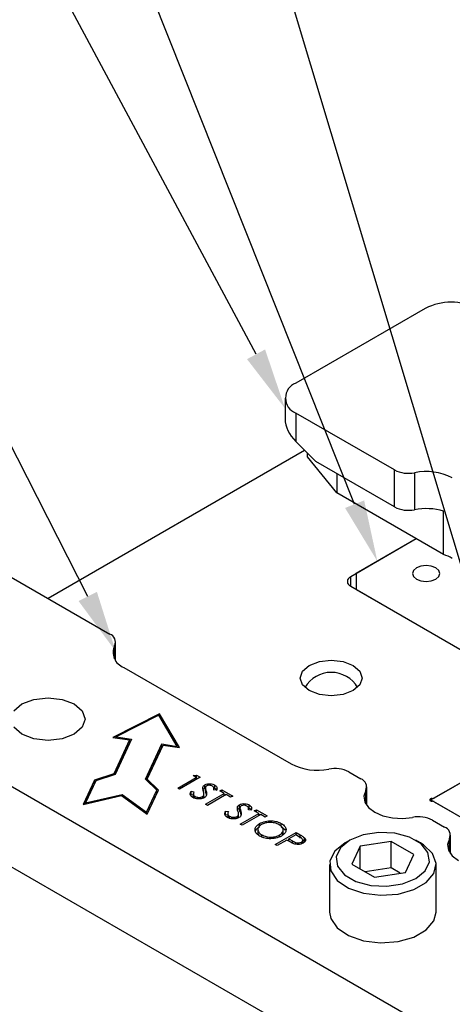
# Model space of a CAD drawing. Header units: inches. Extents: x 1880 to 2363, y -453 to -54.
# Tile 290 of 656: x 2069.28 to 2070.38, y -419.6 to -417.11. Entities that reach past the tile are written whole.
import ezdxf

# ---------------------------------------------------------------- set-up
doc = ezdxf.new("R2010")
doc.units = ezdxf.units.IN
doc.header["$LTSCALE"] = 0.5
doc.header["$MEASUREMENT"] = 0
for name, color, linetype in [('DIE-M-S', 8, 'Continuous'), ('DIE-M-S2', 1, 'Continuous'), ('RAI-M-S', 8, 'Continuous'), ('SID-M-S', 105, 'Continuous'), ('SVD-M-S', 8, 'Continuous')]:
    doc.layers.add(name, color=color, linetype=linetype)

msp = doc.modelspace()

# ---------------------------------------------------------------- linework, layer by layer
at = {"layer": 'DIE-M-S', "linetype": 'Continuous', "lineweight": 25}
for p, q in [((2070.00331, -418.19952), (2069.35291, -418.57499)), ((2070.28633, -418.42393), (2070.12016, -418.51986)), ((2070.12016, -418.54435), (2070.12016, -418.51986)), ((2070.12016, -418.54435), (2070.46243, -418.74194)), ((2069.99814, -418.75969), (2070.01515, -418.74499)), ((2070.01515, -418.74499), (2070.04062, -418.73516)), ((2070.04062, -418.73516), (2070.07066, -418.73171)), ((2070.07066, -418.73171), (2070.1007, -418.73516)), ((2070.1007, -418.73516), (2070.12617, -418.74499)), ((2070.12617, -418.74499), (2070.14319, -418.75969)), ((2069.99216, -418.77703), (2069.99814, -418.75969)), ((2070.14319, -418.75969), (2070.14916, -418.77703)), ((2070.87853, -418.7658), (2070.3312, -419.08177)), ((2069.99814, -418.79437), (2069.99216, -418.77703)), ((2070.01515, -418.80907), (2069.99814, -418.79437)), ((2070.14319, -418.79437), (2070.12617, -418.80907)), ((2070.14916, -418.77703), (2070.14319, -418.79437)), ((2070.04062, -418.8189), (2070.01515, -418.80907)), ((2070.07066, -418.82235), (2070.04062, -418.8189)), ((2070.1007, -418.8189), (2070.07066, -418.82235)), ((2070.12617, -418.80907), (2070.1007, -418.8189)), ((2070.32093, -419.08488), (2070.32045, -419.08624)), ((2070.32045, -419.08624), (2070.32093, -419.0876)), ((2070.3223, -419.08374), (2070.32093, -419.08488)), ((2070.32093, -419.0876), (2070.3223, -419.08874)), ((2070.32433, -419.083), (2070.3223, -419.08374)), ((2070.3223, -419.08874), (2070.32433, -419.08948)), ((2070.3267, -419.08278), (2070.32433, -419.083)), ((2070.32433, -419.08948), (2070.3267, -419.0897)), ((2070.3267, -419.08437), (2070.3267, -419.08278)), ((2070.3312, -419.09072), (2070.793, -419.35731))]:
    msp.add_line(p, q, dxfattribs=at)
for centre, radius, start, end in [((2070.12481, -418.53211), 0.0131, 110.78342, 249.21658), ((2070.32709, -419.07402), 0.00877, 267.45052, 297.91355), ((2070.32709, -419.09846), 0.00877, 62.08645, 92.54948)]:
    msp.add_arc(centre, radius, start, end, dxfattribs=at)
at = {"layer": 'DIE-M-S2', "linetype": 'Continuous', "lineweight": 25}
for p, q in [((2070.28633, -418.42393), (2070.1343, -418.5117)), ((2070.28656, -418.49754), (2070.27905, -418.50404)), ((2070.29781, -418.49321), (2070.28656, -418.49754)), ((2070.31108, -418.49168), (2070.29781, -418.49321)), ((2070.32434, -418.49321), (2070.31108, -418.49168)), ((2070.33559, -418.49754), (2070.32434, -418.49321)), ((2070.34311, -418.50404), (2070.33559, -418.49754)), ((2070.1343, -418.5117), (2070.1343, -418.55252)), ((2070.27905, -418.50404), (2070.27641, -418.5117)), ((2070.27641, -418.5117), (2070.27905, -418.51936)), ((2070.27905, -418.51936), (2070.28656, -418.52585)), ((2070.33559, -418.52585), (2070.34311, -418.51936)), ((2070.34575, -418.5117), (2070.34311, -418.50404)), ((2070.34311, -418.51936), (2070.34575, -418.5117)), ((2070.28656, -418.52585), (2070.29781, -418.53019)), ((2070.29781, -418.53019), (2070.31108, -418.53171)), ((2070.31108, -418.53171), (2070.32434, -418.53019)), ((2070.32434, -418.53019), (2070.33559, -418.52585)), ((2070.1343, -418.55252), (2070.47018, -418.74641)), ((2070.87853, -418.7658), (2070.32345, -419.08624)), ((2070.32345, -419.08624), (2070.80075, -419.36178)), ((2070.32345, -419.08924), (2070.32345, -419.08624))]:
    msp.add_line(p, q, dxfattribs=at)
at = {"layer": 'RAI-M-S', "linetype": 'Continuous', "lineweight": 25}
for p, q in [((2070.30903, -417.83931), (2069.98093, -418.02872)), ((2069.95369, -418.06668), (2069.95369, -418.11969)), ((2070.23093, -418.24897), (2069.98093, -418.10464)), ((2069.98093, -418.10464), (2069.98093, -418.17719)), ((2069.98093, -418.17719), (2070.03173, -418.22787)), ((2070.01056, -418.21575), (2070.01056, -418.20675)), ((2070.0847, -418.30753), (2070.01056, -418.21575)), ((2070.23093, -418.34287), (2070.03173, -418.22787)), ((2070.23093, -418.34287), (2070.23093, -418.24897)), ((2070.0847, -418.25845), (2070.0847, -418.30753)), ((2070.28184, -418.25599), (2070.28184, -418.34989)), ((2070.35553, -418.46388), (2070.0847, -418.30753)), ((2070.35553, -418.46388), (2070.35553, -418.35365)), ((2069.25954, -418.52109), (2069.50954, -418.66542)), ((2069.5217, -418.72856), (2069.5217, -418.6948)), ((2069.52418, -418.73243), (2069.52418, -418.68583)), ((2069.54457, -418.75005), (2069.96884, -418.99498)), ((2068.79992, -418.78643), (2071.21398, -420.18003)), ((2069.26626, -418.86042), (2069.28659, -418.84286)), ((2069.28659, -418.84286), (2069.317, -418.83113)), ((2069.317, -418.83113), (2069.35288, -418.82701)), ((2069.35288, -418.82701), (2069.38875, -418.83113)), ((2069.38875, -418.83113), (2069.41917, -418.84286)), ((2069.41917, -418.84286), (2069.43949, -418.86042)), ((2069.43949, -418.86042), (2069.44663, -418.88113)), ((2069.63575, -418.86745), (2069.5173, -418.92754)), ((2069.63388, -418.87147), (2069.52555, -418.92643)), ((2069.6801, -418.95034), (2069.63388, -418.87147)), ((2069.68628, -418.95368), (2069.63575, -418.86745)), ((2069.63575, -418.87465), (2069.63575, -418.86745)), ((2069.44663, -418.88113), (2069.43949, -418.90184)), ((2069.28659, -418.9194), (2069.26626, -418.90184)), ((2069.317, -418.93113), (2069.28659, -418.9194)), ((2069.41917, -418.9194), (2069.38875, -418.93113)), ((2069.43949, -418.90184), (2069.41917, -418.9194)), ((2069.35288, -418.93525), (2069.317, -418.93113)), ((2069.38875, -418.93113), (2069.35288, -418.93525)), ((2069.5173, -418.92754), (2069.55929, -418.93404)), ((2069.55929, -418.93404), (2069.51934, -419.0201)), ((2069.55929, -418.94221), (2069.52236, -419.02176)), ((2069.56419, -418.93241), (2069.52278, -419.02163)), ((2069.52555, -418.92643), (2069.56419, -418.93241)), ((2069.52555, -418.92882), (2069.52555, -418.92643)), ((2069.55929, -418.94221), (2069.55929, -418.93404)), ((2069.55929, -418.93981), (2069.56065, -418.94003)), ((2069.60005, -419.03358), (2069.64146, -418.94436)), ((2069.60434, -419.03325), (2069.64429, -418.94719)), ((2069.64146, -418.94436), (2069.6801, -418.95034)), ((2069.64146, -418.95253), (2069.64146, -418.94436)), ((2069.64429, -418.94719), (2069.68628, -418.95368)), ((2069.60264, -419.03617), (2069.64146, -418.95253)), ((2069.64146, -418.95253), (2069.64179, -418.95258)), ((2069.6801, -418.95273), (2069.6801, -418.95034)), ((2069.68102, -418.95287), (2069.6801, -418.9513)), ((2068.79992, -418.99056), (2071.21398, -420.38417)), ((2069.51934, -419.0201), (2069.47035, -419.03643)), ((2069.52278, -419.02163), (2069.47379, -419.03795)), ((2069.51934, -419.02277), (2069.51934, -419.0201)), ((2069.72058, -419.02465), (2069.72906, -419.02331)), ((2069.72906, -419.02331), (2069.73878, -419.02893)), ((2069.72906, -419.03148), (2069.72906, -419.02331)), ((2070.11545, -419.0152), (2070.14594, -419.0328)), ((2069.47035, -419.03643), (2069.44197, -419.09758)), ((2069.47035, -419.0446), (2069.44622, -419.09659)), ((2069.47379, -419.03795), (2069.4479, -419.09372)), ((2069.47035, -419.0446), (2069.47035, -419.03643)), ((2069.47077, -419.04446), (2069.47035, -419.0446)), ((2069.62833, -419.06186), (2069.60005, -419.03358)), ((2069.63263, -419.06153), (2069.60434, -419.03325)), ((2069.60434, -419.03787), (2069.60434, -419.03325)), ((2069.68147, -419.05656), (2069.72867, -419.02932)), ((2069.73878, -419.02893), (2069.68619, -419.05929)), ((2069.72867, -419.02932), (2069.72058, -419.02465)), ((2069.72867, -419.03477), (2069.72867, -419.02932)), ((2069.72867, -419.03154), (2069.72906, -419.03148)), ((2069.72906, -419.03148), (2069.73171, -419.03301)), ((2069.75011, -419.05624), (2069.75011, -419.04808)), ((2069.77534, -419.05664), (2069.77534, -419.04847)), ((2069.4479, -419.09372), (2069.54071, -419.07221)), ((2069.54071, -419.07221), (2069.60245, -419.11762)), ((2069.54071, -419.07595), (2069.54071, -419.07221)), ((2069.60245, -419.11762), (2069.62833, -419.06186)), ((2069.60398, -419.12249), (2069.62833, -419.07003)), ((2069.60425, -419.12268), (2069.63263, -419.06153)), ((2069.62833, -419.07003), (2069.62833, -419.06186)), ((2069.63004, -419.06711), (2069.62833, -419.06541)), ((2069.68619, -419.05929), (2069.68147, -419.05656)), ((2069.71522, -419.06433), (2069.72233, -419.06536)), ((2069.71522, -419.07249), (2069.71522, -419.06433)), ((2069.71522, -419.07249), (2069.72095, -419.07332)), ((2069.72095, -419.06958), (2069.72095, -419.07978)), ((2069.74504, -419.057), (2069.74504, -419.0544)), ((2069.7476, -419.08198), (2069.7476, -419.07382)), ((2069.74788, -419.08063), (2069.74788, -419.07042)), ((2069.75172, -419.05612), (2069.75172, -419.06429)), ((2069.75172, -419.06476), (2069.75172, -419.0566)), ((2069.75178, -419.06429), (2069.75172, -419.06476)), ((2069.75227, -419.09743), (2069.79947, -419.07019)), ((2069.75355, -419.07187), (2069.75355, -419.0637)), ((2069.80419, -419.07291), (2069.75699, -419.10016)), ((2069.78045, -419.0617), (2069.77295, -419.06111)), ((2069.7732, -419.05573), (2069.77534, -419.05664)), ((2069.77342, -419.06114), (2069.77342, -419.05716)), ((2069.788, -419.06357), (2069.7934, -419.06046)), ((2069.79947, -419.07019), (2069.788, -419.06357)), ((2069.7934, -419.06046), (2069.82104, -419.07641)), ((2069.7934, -419.06668), (2069.7934, -419.06046)), ((2069.79947, -419.07564), (2069.79947, -419.07019)), ((2069.79947, -419.07212), (2069.80251, -419.07388)), ((2069.81565, -419.07953), (2069.80419, -419.07291)), ((2070.1581, -419.06219), (2070.15352, -419.07685)), ((2070.1581, -419.09595), (2070.1581, -419.06219)), ((2070.16058, -419.09982), (2070.16058, -419.05321)), ((2069.44197, -419.09758), (2069.53941, -419.075)), ((2069.4479, -419.0962), (2069.4479, -419.09372)), ((2069.53941, -419.075), (2069.60425, -419.12268)), ((2069.72511, -419.08248), (2069.72511, -419.07708)), ((2069.74433, -419.0823), (2069.74433, -419.07789)), ((2069.75699, -419.10016), (2069.75227, -419.09743)), ((2069.82104, -419.07641), (2069.81565, -419.07953)), ((2069.83776, -419.10684), (2069.83776, -419.09868)), ((2070.15352, -419.07685), (2070.15601, -419.09168)), ((2070.15601, -419.09168), (2070.1654, -419.10556)), ((2069.60245, -419.12136), (2069.60245, -419.11762)), ((2069.80287, -419.11493), (2069.80998, -419.11596)), ((2069.80287, -419.12309), (2069.80287, -419.11493)), ((2069.80287, -419.12309), (2069.8086, -419.12392)), ((2069.8086, -419.12018), (2069.8086, -419.13038)), ((2069.83269, -419.1076), (2069.83269, -419.105)), ((2069.83553, -419.13123), (2069.83553, -419.12102)), ((2069.83937, -419.10672), (2069.83937, -419.11489)), ((2069.83937, -419.11536), (2069.83937, -419.1072)), ((2069.83944, -419.11489), (2069.83937, -419.11536)), ((2069.83992, -419.14803), (2069.88712, -419.12079)), ((2069.84121, -419.12247), (2069.84121, -419.1143)), ((2069.89184, -419.12351), (2069.84464, -419.15076)), ((2069.8681, -419.1123), (2069.8606, -419.11171)), ((2069.86085, -419.10633), (2069.86299, -419.10724)), ((2069.86108, -419.11174), (2069.86108, -419.10776)), ((2069.86299, -419.10724), (2069.86299, -419.09907)), ((2069.87566, -419.11417), (2069.88105, -419.11106)), ((2069.88712, -419.12079), (2069.87566, -419.11417)), ((2069.88105, -419.11106), (2069.90869, -419.12701)), ((2069.88105, -419.11728), (2069.88105, -419.11106)), ((2069.88712, -419.12624), (2069.88712, -419.12079)), ((2069.88712, -419.12272), (2069.89016, -419.12448)), ((2069.9033, -419.13013), (2069.89184, -419.12351)), ((2070.1654, -419.10556), (2070.18097, -419.11744)), ((2070.18097, -419.11744), (2070.20155, -419.12643)), ((2069.81276, -419.13308), (2069.81276, -419.12768)), ((2069.83198, -419.1329), (2069.83198, -419.12849)), ((2069.83525, -419.13258), (2069.83525, -419.12442)), ((2069.84464, -419.15076), (2069.83992, -419.14803)), ((2069.88891, -419.15325), (2069.88891, -419.14622)), ((2069.90869, -419.12701), (2069.9033, -419.13013)), ((2069.94409, -419.1533), (2069.94409, -419.14589)), ((2070.20155, -419.12643), (2070.22559, -419.13185)), ((2070.22559, -419.13185), (2070.25128, -419.13329)), ((2070.25128, -419.13329), (2070.27668, -419.13064)), ((2070.32758, -419.13766), (2070.35807, -419.15526)), ((2069.88467, -419.16034), (2069.88467, -419.17055)), ((2069.92892, -419.19941), (2069.98151, -419.16905)), ((2069.94409, -419.15406), (2069.95362, -419.16236)), ((2069.94739, -419.17564), (2069.94817, -419.17089)), ((2069.94884, -419.17195), (2069.94884, -419.16174)), ((2069.98151, -419.16905), (2069.99183, -419.175)), ((2069.98151, -419.17528), (2069.98151, -419.16905)), ((2069.89443, -419.18021), (2069.89443, -419.17483)), ((2069.95791, -419.18812), (2069.93364, -419.20214)), ((2069.93974, -419.17976), (2069.93974, -419.17526)), ((2069.96167, -419.19029), (2069.95791, -419.18812)), ((2069.96027, -419.18948), (2069.96331, -419.18773)), ((2069.98084, -419.17489), (2069.96331, -419.18501)), ((2069.96331, -419.18501), (2069.9724, -419.19039)), ((2069.96331, -419.1912), (2069.96331, -419.18501)), ((2069.9724, -419.19586), (2069.9724, -419.19039)), ((2069.99046, -419.18044), (2069.98084, -419.17489)), ((2069.99183, -419.18317), (2069.99183, -419.175)), ((2069.99503, -419.19788), (2069.99503, -419.19317)), ((2069.9984, -419.18715), (2070.00301, -419.19054)), ((2069.9985, -419.1958), (2069.9985, -419.18723)), ((2070.00301, -419.19054), (2070.00301, -419.18238)), ((2070.00301, -419.19054), (2070.00407, -419.19217)), ((2070.37023, -419.18465), (2070.36565, -419.19931)), ((2070.37023, -419.21841), (2070.37023, -419.18465)), ((2070.37271, -419.22228), (2070.37271, -419.17567)), ((2069.93364, -419.20214), (2069.92892, -419.19941)), ((2070.36565, -419.19931), (2070.36814, -419.21414)), ((2070.36814, -419.21414), (2070.37753, -419.22802)), ((2070.37753, -419.22802), (2070.3931, -419.2399))]:
    msp.add_line(p, q, dxfattribs=at)
for centre, radius, start, end in [((2070.37479, -417.96623), 0.14294, 62.60967, 117.39033), ((2069.99534, -418.06668), 0.04061, 110.78342, 249.21658), ((2070.26635, -418.18021), 0.07735, 242.74366, 281.54852), ((2070.31095, -418.39846), 0.14541, 62.74366, 101.54852), ((2070.26635, -418.27411), 0.07735, 242.74366, 281.54852), ((2070.31093, -418.50368), 0.15652, 73.44464, 100.71312), ((2070.32418, -418.56736), 0.10812, 60.42466, 73.14353), ((2069.5021, -418.68571), 0.02162, 335.11499, 69.85575), ((2069.55857, -418.7119), 0.04064, 155.11499, 249.85575), ((2070.03543, -418.86571), 0.14541, 242.74366, 281.54852), ((2070.08003, -419.08396), 0.07735, 62.74366, 101.54852), ((2070.13849, -419.05309), 0.02162, 335.11499, 69.85575), ((2070.29216, -419.20642), 0.07735, 62.74366, 101.54852), ((2070.35062, -419.17555), 0.02162, 335.11499, 69.85575)]:
    msp.add_arc(centre, radius, start, end, dxfattribs=at)
msp.add_ellipse((2070.04669, -418.13923), major_axis=(0.08794, -0.0423), ratio=0.7151438, start_param=3.4729211, end_param=4.2583193, dxfattribs=at)
for points, knots in [([(2069.74504, -419.0544), (2069.74548, -419.05307), (2069.74626, -419.05071), (2069.74893, -419.04888), (2069.75011, -419.04808)], [0, 0, 0, 0, 0.55982163, 1, 1, 1, 1]), ([(2069.75011, -419.04808), (2069.7522, -419.04713), (2069.75639, -419.04524), (2069.76404, -419.04497), (2069.77058, -419.04615), (2069.77375, -419.0477), (2069.77534, -419.04847)], [0, 0, 0, 0, 0.2795311, 0.5588327, 0.7793486, 1, 1, 1, 1]), ([(2069.77534, -419.04847), (2069.77708, -419.04974), (2069.77996, -419.05184), (2069.78125, -419.0555), (2069.7812, -419.05862), (2069.7807, -419.06067), (2069.78045, -419.0617)], [0, 0, 0, 0, 0.3387681, 0.558868, 0.7793633, 1, 1, 1, 1]), ([(2069.71972, -419.0802), (2069.71796, -419.07896), (2069.71446, -419.07649), (2069.71243, -419.07074), (2069.71416, -419.06676), (2069.71522, -419.06433)], [0, 0, 0, 0, 0.279885, 0.5596773, 1, 1, 1, 1]), ([(2069.72233, -419.06536), (2069.72149, -419.06765), (2069.72032, -419.07084), (2069.72211, -419.07495), (2069.72411, -419.07637), (2069.72511, -419.07708)], [0, 0, 0, 0, 0.5593206, 0.7797817, 1, 1, 1, 1]), ([(2069.74433, -419.07789), (2069.74524, -419.07721), (2069.74688, -419.07599), (2069.74738, -419.07448), (2069.7476, -419.07382)], [0, 0, 0, 0, 0.5590236, 1, 1, 1, 1]), ([(2069.74651, -419.0635), (2069.746, -419.06181), (2069.74511, -419.0588), (2069.74506, -419.05574), (2069.74504, -419.0544)], [0, 0, 0, 0, 0.56041269, 1, 1, 1, 1]), ([(2069.74504, -419.06256), (2069.74548, -419.06124), (2069.74626, -419.05888), (2069.74893, -419.05705), (2069.75011, -419.05624)], [0, 0, 0, 0, 0.55982163, 1, 1, 1, 1]), ([(2069.7476, -419.07382), (2069.74772, -419.07188), (2069.74792, -419.06842), (2069.74694, -419.06501), (2069.74651, -419.0635)], [0, 0, 0, 0, 0.5595057, 1, 1, 1, 1]), ([(2069.75355, -419.0637), (2069.75441, -419.06702), (2069.7556, -419.07163), (2069.75318, -419.07754), (2069.75037, -419.07962), (2069.74897, -419.08065)], [0, 0, 0, 0, 0.5601366, 0.7802692, 1, 1, 1, 1]), ([(2069.75505, -419.05068), (2069.75438, -419.05113), (2069.75303, -419.05205), (2069.75175, -419.05411), (2069.75173, -419.05565), (2069.75172, -419.0566)], [0, 0, 0, 0, 0.2799313, 0.5597794, 1, 1, 1, 1]), ([(2069.75172, -419.0566), (2069.75201, -419.05793), (2069.75253, -419.06031), (2069.75324, -419.06266), (2069.75355, -419.0637)], [0, 0, 0, 0, 0.5599058, 1, 1, 1, 1]), ([(2069.75172, -419.06476), (2069.75201, -419.06609), (2069.75253, -419.06847), (2069.75324, -419.07083), (2069.75355, -419.07187)], [0, 0, 0, 0, 0.5599058, 1, 1, 1, 1]), ([(2069.76942, -419.05128), (2069.76827, -419.05072), (2069.76597, -419.04958), (2069.76177, -419.04903), (2069.75783, -419.04937), (2069.75598, -419.05024), (2069.75505, -419.05068)], [0, 0, 0, 0, 0.280299, 0.5598317, 0.7798996, 1, 1, 1, 1]), ([(2069.77295, -419.06111), (2069.77317, -419.05993), (2069.77353, -419.05799), (2069.77334, -419.05526), (2069.77202, -419.05304), (2069.77029, -419.05187), (2069.76942, -419.05128)], [0, 0, 0, 0, 0.34041498, 0.56046302, 0.78018331, 1, 1, 1, 1]), ([(2069.77534, -419.05664), (2069.7772, -419.05789), (2069.77951, -419.05943), (2069.78017, -419.06138), (2069.7803, -419.06176)], [0, 0, 0, 0, 0.8068968, 1, 1, 1, 1]), ([(2069.74897, -419.08065), (2069.74653, -419.08172), (2069.74163, -419.08387), (2069.73285, -419.08408), (2069.7252, -419.08289), (2069.72155, -419.0811), (2069.71972, -419.0802)], [0, 0, 0, 0, 0.2791586, 0.5590843, 0.7794417, 1, 1, 1, 1]), ([(2069.72141, -419.07879), (2069.72119, -419.07933), (2069.72089, -419.08005), (2069.72128, -419.08073), (2069.72138, -419.0809)], [0, 0, 0, 0, 0.75582, 1, 1, 1, 1]), ([(2069.72511, -419.07708), (2069.72667, -419.07781), (2069.72978, -419.07927), (2069.73535, -419.08005), (2069.74058, -419.07957), (2069.74308, -419.07845), (2069.74433, -419.07789)], [0, 0, 0, 0, 0.280186, 0.5600563, 0.7801614, 1, 1, 1, 1]), ([(2069.83269, -419.105), (2069.83313, -419.10367), (2069.83391, -419.10131), (2069.83658, -419.09948), (2069.83776, -419.09868)], [0, 0, 0, 0, 0.5598216, 1, 1, 1, 1]), ([(2069.83776, -419.09868), (2069.83986, -419.09773), (2069.84405, -419.09584), (2069.85169, -419.09557), (2069.85823, -419.09675), (2069.86141, -419.0983), (2069.86299, -419.09907)], [0, 0, 0, 0, 0.27953109, 0.55883274, 0.77934859, 1, 1, 1, 1]), ([(2069.80737, -419.1308), (2069.80562, -419.12956), (2069.80211, -419.12709), (2069.80008, -419.12134), (2069.80181, -419.11736), (2069.80287, -419.11493)], [0, 0, 0, 0, 0.279885, 0.5596773, 1, 1, 1, 1]), ([(2069.80998, -419.11596), (2069.80914, -419.11825), (2069.80797, -419.12144), (2069.80976, -419.12555), (2069.81176, -419.12697), (2069.81276, -419.12768)], [0, 0, 0, 0, 0.5593206, 0.7797817, 1, 1, 1, 1]), ([(2069.83416, -419.1141), (2069.83365, -419.11241), (2069.83276, -419.1094), (2069.83271, -419.10634), (2069.83269, -419.105)], [0, 0, 0, 0, 0.5604127, 1, 1, 1, 1]), ([(2069.83269, -419.11316), (2069.83313, -419.11184), (2069.83391, -419.10948), (2069.83658, -419.10765), (2069.83776, -419.10684)], [0, 0, 0, 0, 0.5598216, 1, 1, 1, 1]), ([(2069.83525, -419.12442), (2069.83537, -419.12248), (2069.83557, -419.11902), (2069.83459, -419.11561), (2069.83416, -419.1141)], [0, 0, 0, 0, 0.5595057, 1, 1, 1, 1]), ([(2069.84121, -419.1143), (2069.84206, -419.11762), (2069.84325, -419.12223), (2069.84083, -419.12814), (2069.83803, -419.13022), (2069.83662, -419.13125)], [0, 0, 0, 0, 0.5601366, 0.7802692, 1, 1, 1, 1]), ([(2069.8427, -419.10128), (2069.84203, -419.10173), (2069.84068, -419.10265), (2069.83941, -419.10471), (2069.83939, -419.10625), (2069.83937, -419.1072)], [0, 0, 0, 0, 0.27993133, 0.55977944, 1, 1, 1, 1]), ([(2069.83937, -419.1072), (2069.83966, -419.10853), (2069.84018, -419.11091), (2069.84089, -419.11326), (2069.84121, -419.1143)], [0, 0, 0, 0, 0.5599058, 1, 1, 1, 1]), ([(2069.83937, -419.11536), (2069.83966, -419.1167), (2069.84018, -419.11907), (2069.84089, -419.12143), (2069.84121, -419.12247)], [0, 0, 0, 0, 0.5599058, 1, 1, 1, 1]), ([(2069.85707, -419.10188), (2069.85592, -419.10132), (2069.85362, -419.10018), (2069.84942, -419.09963), (2069.84548, -419.09997), (2069.84363, -419.10084), (2069.8427, -419.10128)], [0, 0, 0, 0, 0.280299, 0.5598317, 0.7798996, 1, 1, 1, 1]), ([(2069.8606, -419.11171), (2069.86082, -419.11053), (2069.86118, -419.10859), (2069.86099, -419.10586), (2069.85967, -419.10364), (2069.85794, -419.10247), (2069.85707, -419.10188)], [0, 0, 0, 0, 0.340415, 0.560463, 0.7801833, 1, 1, 1, 1]), ([(2069.86299, -419.09907), (2069.86474, -419.10034), (2069.86761, -419.10244), (2069.86891, -419.1061), (2069.86885, -419.10922), (2069.86835, -419.11127), (2069.8681, -419.1123)], [0, 0, 0, 0, 0.3387681, 0.558868, 0.7793633, 1, 1, 1, 1]), ([(2069.86299, -419.10724), (2069.86485, -419.10849), (2069.86716, -419.11003), (2069.86782, -419.11198), (2069.86795, -419.11236)], [0, 0, 0, 0, 0.8068968, 1, 1, 1, 1]), ([(2069.83662, -419.13125), (2069.83418, -419.13232), (2069.82928, -419.13447), (2069.8205, -419.13468), (2069.81285, -419.13349), (2069.8092, -419.1317), (2069.80737, -419.1308)], [0, 0, 0, 0, 0.2791586, 0.5590843, 0.7794417, 1, 1, 1, 1]), ([(2069.80906, -419.12939), (2069.80884, -419.12993), (2069.80854, -419.13065), (2069.80893, -419.13133), (2069.80903, -419.1315)], [0, 0, 0, 0, 0.75582, 1, 1, 1, 1]), ([(2069.81276, -419.12768), (2069.81432, -419.12841), (2069.81743, -419.12987), (2069.823, -419.13065), (2069.82823, -419.13017), (2069.83073, -419.12905), (2069.83198, -419.12849)], [0, 0, 0, 0, 0.280186, 0.5600563, 0.7801614, 1, 1, 1, 1]), ([(2069.83198, -419.12849), (2069.83289, -419.12781), (2069.83453, -419.12659), (2069.83503, -419.12508), (2069.83525, -419.12442)], [0, 0, 0, 0, 0.5590236, 1, 1, 1, 1]), ([(2069.88922, -419.17805), (2069.8856, -419.17544), (2069.87835, -419.17021), (2069.87672, -419.16069), (2069.88016, -419.15225), (2069.88599, -419.14823), (2069.88891, -419.14622)], [0, 0, 0, 0, 0.2796633, 0.5593539, 0.7796364, 1, 1, 1, 1]), ([(2069.89365, -419.14893), (2069.89074, -419.15108), (2069.8849, -419.15537), (2069.88413, -419.16317), (2069.88725, -419.16996), (2069.89204, -419.1732), (2069.89443, -419.17483)], [0, 0, 0, 0, 0.2794063, 0.559071, 0.7794588, 1, 1, 1, 1]), ([(2069.88891, -419.14622), (2069.89345, -419.14416), (2069.90254, -419.14003), (2069.91898, -419.13885), (2069.93357, -419.14092), (2069.94058, -419.14423), (2069.94409, -419.14589)], [0, 0, 0, 0, 0.279731, 0.5593268, 0.7796805, 1, 1, 1, 1]), ([(2069.93893, -419.14914), (2069.93518, -419.14747), (2069.92768, -419.14413), (2069.91422, -419.14313), (2069.90222, -419.14481), (2069.89651, -419.14756), (2069.89365, -419.14893)], [0, 0, 0, 0, 0.2796353, 0.5593404, 0.7796271, 1, 1, 1, 1]), ([(2069.94409, -419.14589), (2069.94778, -419.14852), (2069.95515, -419.15378), (2069.95693, -419.16341), (2069.95333, -419.17192), (2069.94741, -419.17597), (2069.94445, -419.17799)], [0, 0, 0, 0, 0.2797416, 0.5593369, 0.7795714, 1, 1, 1, 1]), ([(2069.8789, -419.16551), (2069.87945, -419.16385), (2069.88085, -419.15962), (2069.88586, -419.15637), (2069.88891, -419.15439)], [0, 0, 0, 0, 0.3902058, 1, 1, 1, 1]), ([(2069.88528, -419.16956), (2069.88507, -419.17032), (2069.88445, -419.1726), (2069.88604, -419.17475), (2069.8871, -419.17618)], [0, 0, 0, 0, 0.3351808, 1, 1, 1, 1]), ([(2069.93974, -419.17526), (2069.94268, -419.1731), (2069.94855, -419.16878), (2069.94938, -419.1609), (2069.94602, -419.1541), (2069.94129, -419.15079), (2069.93893, -419.14914)], [0, 0, 0, 0, 0.2794657, 0.5588585, 0.7794794, 1, 1, 1, 1]), ([(2069.94445, -419.17799), (2069.93991, -419.18008), (2069.93082, -419.18426), (2069.91428, -419.18515), (2069.89966, -419.18313), (2069.8927, -419.17974), (2069.88922, -419.17805)], [0, 0, 0, 0, 0.2796248, 0.559352, 0.7795827, 1, 1, 1, 1]), ([(2069.89443, -419.17483), (2069.89815, -419.17653), (2069.90559, -419.17994), (2069.91908, -419.18109), (2069.93113, -419.17939), (2069.93687, -419.17664), (2069.93974, -419.17526)], [0, 0, 0, 0, 0.27981296, 0.55935715, 0.77963582, 1, 1, 1, 1]), ([(2069.97593, -419.19753), (2069.97313, -419.19627), (2069.96812, -419.19402), (2069.96365, -419.19143), (2069.96167, -419.19029)], [0, 0, 0, 0, 0.5596856, 1, 1, 1, 1]), ([(2069.9724, -419.19039), (2069.9756, -419.19224), (2069.9796, -419.19455), (2069.9861, -419.1953), (2069.99054, -419.19507), (2069.99324, -419.19392), (2069.99503, -419.19317)], [0, 0, 0, 0, 0.4996987, 0.6253044, 0.7510767, 1, 1, 1, 1]), ([(2069.99977, -419.19588), (2069.99791, -419.19681), (2069.9942, -419.19866), (2069.98734, -419.19958), (2069.98103, -419.19908), (2069.97763, -419.19804), (2069.97593, -419.19753)], [0, 0, 0, 0, 0.2800989, 0.5593238, 0.7794579, 1, 1, 1, 1]), ([(2069.99503, -419.19317), (2069.9963, -419.19216), (2069.99821, -419.19064), (2069.99864, -419.18815), (2069.9976, -419.18447), (2069.99363, -419.18223), (2069.99046, -419.18044)], [0, 0, 0, 0, 0.2489932, 0.3747701, 0.5004504, 1, 1, 1, 1]), ([(2069.99183, -419.175), (2069.99408, -419.1763), (2069.99811, -419.17861), (2070.00151, -419.18123), (2070.00301, -419.18238)], [0, 0, 0, 0, 0.5603137, 1, 1, 1, 1]), ([(2070.00301, -419.18238), (2070.00403, -419.18363), (2070.00607, -419.18614), (2070.00583, -419.1901), (2070.00352, -419.19344), (2070.00102, -419.19506), (2069.99977, -419.19588)], [0, 0, 0, 0, 0.279718, 0.55933265, 0.7794932, 1, 1, 1, 1])]:
    msp.add_open_spline(points, degree=3, knots=knots, dxfattribs=at)
at = {"layer": 'SID-M-S'}
for p, q in [((2069.45345, -418.57009), (2067.24039, -414.21966)), ((2069.88009, -417.95564), (2067.88004, -414.21778)), ((2070.12998, -418.33595), (2068.49605, -414.22709)), ((2070.43128, -418.59524), (2069.1207, -414.23267))]:
    msp.add_line(p, q, dxfattribs=at)
for points in [[(2069.90302, -417.94337), (2069.95369, -418.09318), (2069.90302, -417.94337), (2069.85717, -417.9679)], [(2070.15414, -418.32634), (2070.18763, -418.48091), (2070.15414, -418.32634), (2070.10582, -418.34556)], [(2069.47663, -418.5583), (2069.52418, -418.70913), (2069.47663, -418.5583), (2069.43028, -418.58187)]]:
    msp.add_solid(points, dxfattribs=at)
at = {"layer": 'SVD-M-S', "linetype": 'Continuous', "lineweight": 25}
for p, q in [((2070.19107, -419.16886), (2070.15128, -419.17501)), ((2070.2321, -419.17093), (2070.19107, -419.16886)), ((2070.26943, -419.18098), (2070.2321, -419.17093)), ((2070.10595, -419.19534), (2070.08012, -419.21622)), ((2070.11754, -419.18865), (2070.09392, -419.20813)), ((2070.11753, -419.18866), (2070.10593, -419.19535)), ((2070.15128, -419.17501), (2070.11754, -419.18865)), ((2070.22242, -419.19179), (2070.14399, -419.20392)), ((2070.27983, -419.22493), (2070.22242, -419.19179)), ((2070.22242, -419.25874), (2070.22242, -419.19179)), ((2070.29856, -419.19779), (2070.26943, -419.18098)), ((2070.29688, -419.19535), (2070.28528, -419.18866)), ((2070.30442, -419.20008), (2070.29688, -419.19535)), ((2070.31596, -419.21934), (2070.29856, -419.19779)), ((2070.08012, -419.21622), (2070.06744, -419.24081)), ((2070.09392, -419.20813), (2070.08326, -419.23109)), ((2070.14399, -419.20392), (2070.12298, -419.24919)), ((2070.14399, -419.26132), (2070.14399, -419.20392)), ((2070.32717, -419.22212), (2070.30442, -419.20008)), ((2070.31955, -419.24303), (2070.31596, -419.21934)), ((2070.33629, -419.24723), (2070.32717, -419.22212)), ((2070.06744, -419.24081), (2070.06928, -419.26645)), ((2070.08326, -419.23109), (2070.08685, -419.25478)), ((2070.25881, -419.2702), (2070.27983, -419.22493)), ((2070.30889, -419.266), (2070.31955, -419.24303)), ((2070.33079, -419.27269), (2070.33629, -419.24723)), ((2070.0664, -419.25045), (2070.0664, -419.37097)), ((2070.06928, -419.26645), (2070.08543, -419.29035)), ((2070.08685, -419.25478), (2070.10425, -419.27633)), ((2070.12298, -419.24919), (2070.18039, -419.28233)), ((2070.22242, -419.25874), (2070.15705, -419.26886)), ((2070.18039, -419.28233), (2070.25881, -419.2702)), ((2070.24576, -419.27222), (2070.22242, -419.25874)), ((2070.28527, -419.28547), (2070.30889, -419.266)), ((2070.31127, -419.29574), (2070.33079, -419.27269)), ((2070.3364, -419.37097), (2070.3364, -419.25045)), ((2070.08543, -419.29035), (2070.11415, -419.30992)), ((2070.10425, -419.27633), (2070.13338, -419.29315)), ((2070.13338, -419.29315), (2070.17071, -419.30319)), ((2070.25153, -419.29911), (2070.28527, -419.28547)), ((2070.27985, -419.31388), (2070.31127, -419.29574)), ((2070.11415, -419.30992), (2070.15233, -419.32305)), ((2070.15233, -419.32305), (2070.19583, -419.32832)), ((2070.17071, -419.30319), (2070.21174, -419.30527)), ((2070.21174, -419.30527), (2070.25153, -419.29911)), ((2070.23993, -419.32515), (2070.27985, -419.31388)), ((2070.19583, -419.32832), (2070.23993, -419.32515)), ((2070.0664, -419.37097), (2070.06928, -419.38697)), ((2070.33079, -419.39321), (2070.3364, -419.37097)), ((2070.06928, -419.38697), (2070.08543, -419.41087)), ((2070.31127, -419.41626), (2070.33079, -419.39321)), ((2070.08543, -419.41087), (2070.11415, -419.43044)), ((2070.27985, -419.4344), (2070.31127, -419.41626)), ((2070.11415, -419.43044), (2070.15233, -419.44358)), ((2070.15233, -419.44358), (2070.19583, -419.44884)), ((2070.19583, -419.44884), (2070.23993, -419.44567)), ((2070.23993, -419.44567), (2070.27985, -419.4344))]:
    msp.add_line(p, q, dxfattribs=at)
msp.add_arc((2070.07066, -418.84072), 0.078, 30.87419, 149.12581, dxfattribs=at)

doc.saveas('drawing.dxf')
